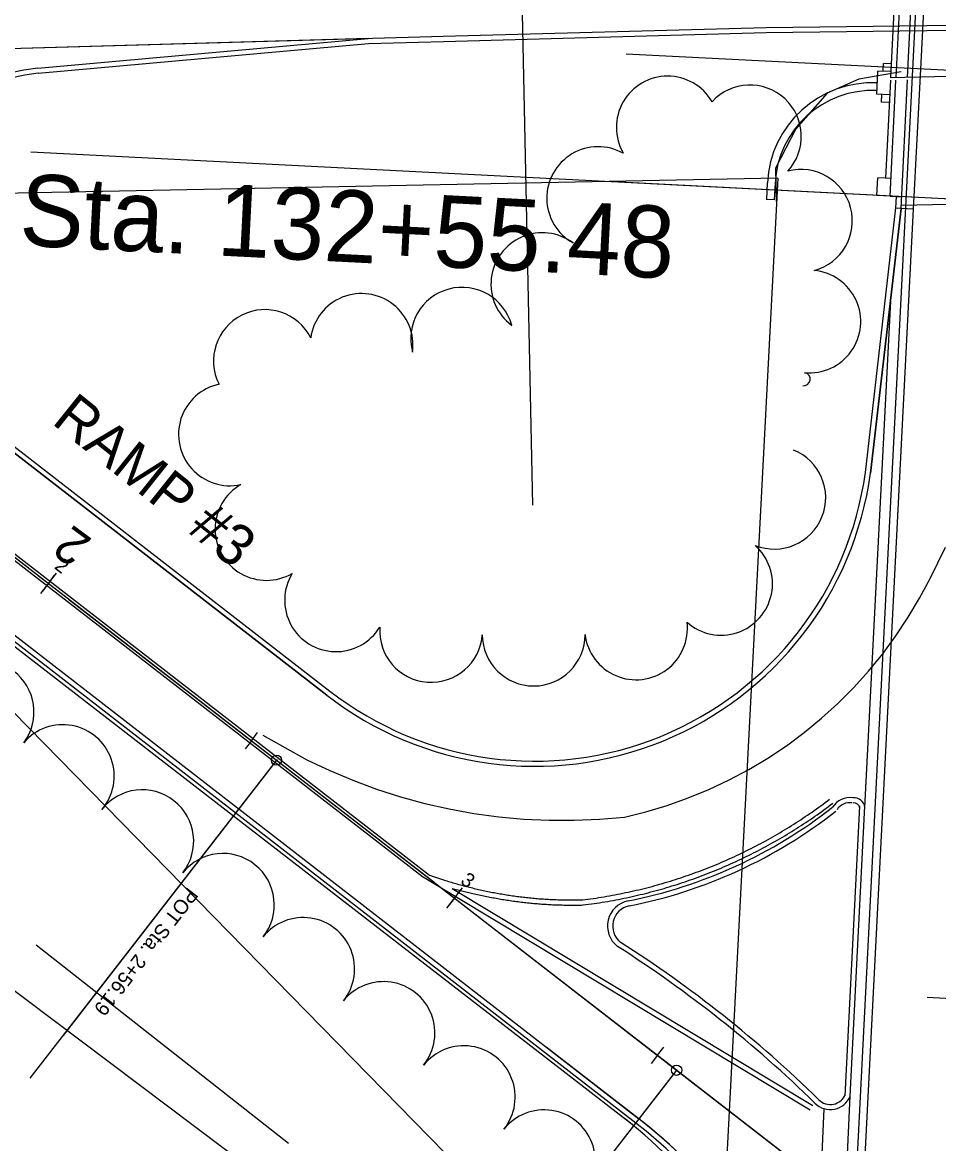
# Model space of a CAD drawing. Extents: x -25029 to 2274964, y -81170 to 687028.
# Drawn here: x -4191.7 to -4013.4, y -66657.3 to -66439 of the extents above; entities that cross this region are included whole.
import ezdxf

# ---------------------------------------------------------------- set-up
doc = ezdxf.new("R2010")
doc.units = 0
for name, color, linetype in [('81911BEA - RW_X_Fee_RW', 7, 'Continuous'), ('AP_X_Runway', 7, 'Continuous'), ('BD_X_Canopy', 7, 'Continuous'), ('BR_X_Rail_Object', 7, 'Continuous'), ('Default', 7, 'Continuous'), ('DIVISIONS', 7, 'Continuous'), ('DV_X_Corp_Line', 7, 'Continuous'), ('GE_X_CL_100', 7, 'Continuous'), ('GE_X_CL_20', 7, 'Continuous'), ('GK_Visualization', 7, 'Continuous'), ('PM_P_CL_Double_Solid', 7, 'Continuous'), ('PM_P_Yield_Line', 7, 'Continuous'), ('PV_X_Curb', 7, 'Continuous'), ('PV_X_EOP', 7, 'Continuous'), ('RD_X_GR_Rt', 7, 'Continuous'), ('TREES', 7, 'Continuous'), ('WALL', 7, 'Continuous')]:
    doc.layers.add(name, color=color, linetype=linetype)

msp = doc.modelspace()

# ---------------------------------------------------------------- linework, layer by layer
at = {"layer": '81911BEA - RW_X_Fee_RW'}
msp.add_line((-4044.67, -66469.26), (-4058.6, -66734.98), dxfattribs=at)
msp.add_lwpolyline([(-4044.67, -66469.26), (-4258.38, -66473.52), (-4520.55, -66478.74), (-4548.73, -66479.3)], dxfattribs=at)
at = {"layer": 'AP_X_Runway'}
for p, q in [((-4016.89, -66448.05), (-4015.32, -66417.26)), ((-4124.41, -66442.08), (-4378.12, -66449.36)), ((-4188.74, -66447.88), (-4124.41, -66442.08)), ((-4018.28, -66475.3), (-4016.89, -66448.05)), ((-4308.23, -66469.16), (-4071.75, -66652.45)), ((-4031.74, -66738.84), (-4018.28, -66475.3)), ((-4020.7, -66475.18), (-4026.65, -66526.73)), ((-4018.28, -66475.3), (-4020.7, -66475.18)), ((-4132.48, -66569.95), (-4207.07, -66512.14))]:
    msp.add_line(p, q, dxfattribs=at)
for centre, radius, start, end in [((-4185.02, -66483.68), 36, 95.9373, 232.2217), ((-4092.05, -66517.79), 66, 232.2217, 352.2129), ((-4133.02, -66731.48), 100, 5.1647, 52.2156)]:
    msp.add_arc(centre, radius, start, end, dxfattribs=at)
at = {"layer": 'BD_X_Canopy'}
for p, q in [((-4033.13, -66736.6), (-4009.6, -66275.87)), ((-4094.83, -66420.33), (-4092.48, -66532.98)), ((-3996.42, -66449.09), (-4074.19, -66445.12)), ((-3997.69, -66474.06), (-4075.46, -66470.09)), ((-4142.28, -66582.6), (-4190.28, -66644.53)), ((-4064.39, -66642.98), (-4082.43, -66629)), ((-4071.74, -66652.46), (-4089.78, -66638.48)), ((-4064.39, -66642.97), (-4112.39, -66704.89)), ((-4064.39, -66642.98), (-4071.74, -66652.46))]:
    msp.add_line(p, q, dxfattribs=at)
msp.add_arc((-4133, -66731.5), 100, 357.076, 52.2224, dxfattribs=at)
at = {"layer": 'BR_X_Rail_Object'}
for p, q in [((-4021.69, -66449.7), (-4018.63, -66388.11)), ((-4019.43, -66449.65), (-4016.37, -66388.06)), ((-4022.69, -66449.72), (-4021.18, -66419.36)), ((-4024.21, -66448.48), (-4024.14, -66446.98)), ((-4022.72, -66447.05), (-4024.14, -66446.98)), ((-4025.44, -66452.94), (-4025.21, -66448.43)), ((-4022.8, -66448.55), (-4025.21, -66448.43)), ((-3970.07, -66448.54), (-4022.86, -66449.72)), ((-4023.66, -66469.27), (-4022.72, -66450.22)), ((-4022.84, -66472.82), (-4021.71, -66450.2)), ((-4020.7, -66475.18), (-4019.46, -66450.15)), ((-4023.02, -66453.06), (-4025.44, -66452.94)), ((-4024.51, -66454.49), (-4024.44, -66452.99)), ((-4023.1, -66454.56), (-4024.51, -66454.49)), ((-4025.42, -66472.69), (-4025.24, -66469.19)), ((-4023.83, -66469.26), (-4025.24, -66469.19)), ((-4022.66, -66469.32), (-4023.83, -66469.26)), ((-4046.74, -66470.2), (-4046.9, -66473.45)), ((-4045.24, -66470.27), (-4045.4, -66473.52)), ((-4045.4, -66473.52), (-4046.9, -66473.45)), ((-4022.84, -66472.82), (-4025.42, -66472.69)), ((-4022.84, -66472.82), (-4020.59, -66472.93)), ((-4021.7, -66475.13), (-4021.59, -66472.88)), ((-4020.67, -66474.54), (-3973.76, -66473.56)), ((-4020.7, -66475.18), (-4021.7, -66475.13))]:
    msp.add_line(p, q, dxfattribs=at)
for radius in [20.5, 19]:
    msp.add_arc((-4026.26, -66471.22), radius, 87.404, 177.1527, dxfattribs=at)
at = {"layer": 'Default'}
for p, q in [((-4384.29, -66395.03), (-4008.53, -66686.26)), ((-4344.77, -66425.66), (-4008.53, -66686.26)), ((-4185.16, -66546.2), (-4188.22, -66550.15)), ((-4186.69, -66548.18), (-4186.69, -66548.18)), ((-4186.69, -66548.18), (-4186.69, -66548.18)), ((-4106.12, -66607.46), (-4109.18, -66611.41)), ((-4107.65, -66609.44), (-4107.65, -66609.44))]:
    msp.add_line(p, q, dxfattribs=at)
for points in [[(-4226.21, -66517.55), (-4190.64, -66545.11)], [(-4188.67, -66546.65), (-4184.72, -66549.71)], [(-4182.74, -66551.24), (-4147.17, -66578.81)], [(-4147.17, -66578.81), (-4111.6, -66606.38)], [(-4109.63, -66607.91), (-4105.68, -66610.97)], [(-4103.7, -66612.5), (-4068.13, -66640.07)], [(-4068.13, -66640.07), (-4032.57, -66667.64)]]:
    msp.add_lwpolyline(points, dxfattribs=at)
at = {"layer": 'DIVISIONS'}
for p, q in [((-4394.44, -66476.23), (-4058.29, -66729.01)), ((-4189.08, -66618.56), (-4139.92, -66657.16))]:
    msp.add_line(p, q, dxfattribs=at)
at = {"layer": 'DV_X_Corp_Line'}
msp.add_line((-4309.52, -66454.88), (-4101.95, -66666.75), dxfattribs=at)
at = {"layer": 'GE_X_CL_100'}
for p, q in [((-4002.69, -66473.81), (-4190.11, -66464.23)), ((-4216.09, -66525.4), (-4142.28, -66582.6)), ((-4142.28, -66582.6), (-4064.39, -66642.97)), ((-4005.62, -66629.34), (-4015.61, -66628.83)), ((-4064.39, -66642.97), (-4029.72, -66669.84))]:
    msp.add_line(p, q, dxfattribs=at)
msp.add_lwpolyline([(-4144.91, -66577.76), (-4136.36, -66582.52), (-4131.93, -66584.62), (-4127.41, -66586.52), (-4122.82, -66588.22), (-4118.16, -66589.72), (-4113.43, -66591.01), (-4108.66, -66592.09), (-4103.84, -66592.97), (-4098.99, -66593.62), (-4094.11, -66594.07), (-4089.22, -66594.3), (-4084.33, -66594.31), (-4079.44, -66594.11), (-4074.57, -66593.69), (-4070.36, -66592.66), (-4066.21, -66591.41), (-4062.12, -66589.96), (-4058.11, -66588.31), (-4054.18, -66586.46), (-4050.36, -66584.42), (-4046.63, -66582.2), (-4043.03, -66579.79), (-4039.55, -66577.21), (-4036.2, -66574.45), (-4032.99, -66571.54), (-4029.92, -66568.47), (-4027.02, -66565.25), (-4024.28, -66561.89), (-4021.71, -66558.4), (-4019.31, -66554.78), (-4017.09, -66551.06), (-4015.07, -66547.22), (-4012.05, -66541.15)], dxfattribs=at)
at = {"layer": 'GE_X_CL_20'}
for p, q in [((-4186.69, -66548.18), (-4187.92, -66549.76)), ((-4186.69, -66548.18), (-4185.47, -66546.6)), ((-4147.17, -66578.81), (-4148.4, -66580.39)), ((-4147.17, -66578.81), (-4145.95, -66577.23)), ((-4142.89, -66583.39), (-4183.82, -66636.2)), ((-4107.65, -66609.44), (-4108.88, -66611.02)), ((-4107.65, -66609.44), (-4106.43, -66607.86)), ((-4068.13, -66640.07), (-4066.91, -66638.49)), ((-4068.13, -66640.07), (-4069.36, -66641.65)), ((-4065.01, -66643.76), (-4106.66, -66697.49))]:
    msp.add_line(p, q, dxfattribs=at)
for centre in [(-4142.28, -66582.6), (-4064.39, -66642.97)]:
    msp.add_circle(centre, 1, dxfattribs=at)
at = {"layer": 'GK_Visualization'}
for p, q in [((-4216.09, -66525.4), (-4142.28, -66582.6)), ((-4142.35, -66582.67), (-4142.21, -66582.53)), ((-4142.35, -66582.53), (-4142.21, -66582.67)), ((-4142.28, -66582.6), (-4064.39, -66642.97)), ((-4064.46, -66643.03), (-4064.33, -66642.9)), ((-4064.46, -66642.9), (-4064.33, -66643.03)), ((-4064.39, -66642.97), (-4029.72, -66669.84))]:
    msp.add_line(p, q, dxfattribs=at)
at = {"layer": 'PM_P_CL_Double_Solid'}
for p, q in [((-4233.04, -66512.89), (-4113.88, -66605.24)), ((-4232.3, -66512.2), (-4112.53, -66605.02)), ((-4113.88, -66605.24), (-4038.43, -66650.71)), ((-4108.1, -66607.56), (-4037.91, -66649.86))]:
    msp.add_line(p, q, dxfattribs=at)
for points in [[(-4082.71, -66609.8), (-4082.18, -66609.74), (-4081.66, -66609.67), (-4081.13, -66609.6), (-4080.61, -66609.52), (-4080.08, -66609.44), (-4079.56, -66609.36), (-4079.03, -66609.28), (-4078.51, -66609.19), (-4077.98, -66609.1), (-4077.46, -66609.01), (-4076.94, -66608.92), (-4076.42, -66608.82), (-4075.9, -66608.72), (-4075.38, -66608.62), (-4074.86, -66608.51), (-4074.34, -66608.4), (-4073.82, -66608.29), (-4073.3, -66608.18), (-4072.78, -66608.06), (-4072.26, -66607.94), (-4071.75, -66607.82), (-4071.23, -66607.7), (-4070.72, -66607.57), (-4070.2, -66607.44), (-4069.69, -66607.3), (-4069.17, -66607.17), (-4068.66, -66607.03), (-4068.15, -66606.89), (-4067.64, -66606.74), (-4067.13, -66606.6), (-4066.62, -66606.45), (-4066.11, -66606.3), (-4065.6, -66606.14), (-4065.1, -66605.98), (-4064.59, -66605.82), (-4064.09, -66605.66), (-4063.58, -66605.49), (-4063.08, -66605.33), (-4062.58, -66605.15), (-4062.07, -66604.98), (-4061.57, -66604.8), (-4061.07, -66604.62), (-4060.58, -66604.44), (-4060.08, -66604.26), (-4059.58, -66604.07), (-4059.09, -66603.88), (-4058.59, -66603.69), (-4058.1, -66603.49), (-4057.61, -66603.3), (-4057.11, -66603.1), (-4056.62, -66602.89), (-4056.13, -66602.69), (-4055.65, -66602.48), (-4055.16, -66602.27), (-4054.67, -66602.06), (-4054.19, -66601.84), (-4053.7, -66601.62), (-4053.22, -66601.4), (-4052.74, -66601.18), (-4052.26, -66600.95), (-4051.78, -66600.72), (-4051.3, -66600.49), (-4050.83, -66600.26), (-4050.35, -66600.02), (-4049.88, -66599.78), (-4049.4, -66599.54), (-4048.93, -66599.3), (-4048.46, -66599.05), (-4047.99, -66598.8), (-4047.53, -66598.55), (-4047.06, -66598.29), (-4046.6, -66598.04), (-4046.13, -66597.78), (-4045.67, -66597.52), (-4045.21, -66597.25), (-4044.75, -66596.99), (-4044.29, -66596.72), (-4043.84, -66596.45), (-4043.38, -66596.17), (-4042.93, -66595.9), (-4042.48, -66595.62), (-4042.03, -66595.34), (-4041.58, -66595.05), (-4041.13, -66594.77), (-4040.69, -66594.48), (-4040.24, -66594.19), (-4039.8, -66593.9), (-4039.36, -66593.6), (-4038.92, -66593.3), (-4038.48, -66593.01), (-4038.04, -66592.7), (-4037.61, -66592.4), (-4037.18, -66592.09), (-4036.74, -66591.78), (-4036.31, -66591.47), (-4035.89, -66591.16), (-4035.46, -66590.84), (-4035.04, -66590.52), (-4034.61, -66590.2)], [(-4082.59, -66610.8), (-4082.06, -66610.73), (-4081.52, -66610.66), (-4080.99, -66610.59), (-4080.46, -66610.51), (-4079.93, -66610.43), (-4079.4, -66610.35), (-4078.87, -66610.27), (-4078.34, -66610.18), (-4077.81, -66610.09), (-4077.29, -66610), (-4076.76, -66609.9), (-4076.23, -66609.8), (-4075.71, -66609.7), (-4075.18, -66609.6), (-4074.65, -66609.49), (-4074.13, -66609.38), (-4073.6, -66609.27), (-4073.08, -66609.15), (-4072.56, -66609.04), (-4072.04, -66608.92), (-4071.51, -66608.79), (-4070.99, -66608.67), (-4070.47, -66608.54), (-4069.95, -66608.41), (-4069.43, -66608.27), (-4068.92, -66608.13), (-4068.4, -66607.99), (-4067.88, -66607.85), (-4067.37, -66607.71), (-4066.85, -66607.56), (-4066.34, -66607.41), (-4065.82, -66607.25), (-4065.31, -66607.1), (-4064.8, -66606.94), (-4064.29, -66606.78), (-4063.78, -66606.61), (-4063.27, -66606.44), (-4062.76, -66606.27), (-4062.25, -66606.1), (-4061.74, -66605.92), (-4061.24, -66605.75), (-4060.73, -66605.57), (-4060.23, -66605.38), (-4059.73, -66605.2), (-4059.23, -66605.01), (-4058.73, -66604.81), (-4058.23, -66604.62), (-4057.73, -66604.42), (-4057.23, -66604.22), (-4056.73, -66604.02), (-4056.24, -66603.82), (-4055.74, -66603.61), (-4055.25, -66603.4), (-4054.76, -66603.19), (-4054.27, -66602.97), (-4053.78, -66602.75), (-4053.29, -66602.53), (-4052.8, -66602.31), (-4052.32, -66602.08), (-4051.83, -66601.85), (-4051.35, -66601.62), (-4050.86, -66601.39), (-4050.38, -66601.15), (-4049.9, -66600.91), (-4049.42, -66600.67), (-4048.95, -66600.43), (-4048.47, -66600.18), (-4048, -66599.93), (-4047.52, -66599.68), (-4047.05, -66599.43), (-4046.58, -66599.17), (-4046.11, -66598.91), (-4045.64, -66598.65), (-4045.18, -66598.39), (-4044.71, -66598.12), (-4044.25, -66597.85), (-4043.79, -66597.58), (-4043.32, -66597.31), (-4042.87, -66597.03), (-4042.41, -66596.75), (-4041.95, -66596.47), (-4041.5, -66596.19), (-4041.04, -66595.9), (-4040.59, -66595.61), (-4040.14, -66595.32), (-4039.69, -66595.03), (-4039.24, -66594.73), (-4038.8, -66594.43), (-4038.36, -66594.13), (-4037.91, -66593.83), (-4037.47, -66593.52), (-4037.03, -66593.22), (-4036.6, -66592.91), (-4036.16, -66592.59), (-4035.73, -66592.28), (-4035.29, -66591.96), (-4034.86, -66591.64), (-4034.43, -66591.32), (-4034.01, -66591)], [(-4112.53, -66605.02), (-4109.4, -66606.02), (-4109.11, -66606.11), (-4108.82, -66606.2), (-4108.53, -66606.29), (-4108.23, -66606.38), (-4107.94, -66606.46), (-4107.65, -66606.55), (-4107.36, -66606.63), (-4107.06, -66606.72), (-4106.77, -66606.8), (-4106.48, -66606.88), (-4106.18, -66606.96), (-4105.89, -66607.04), (-4105.59, -66607.12), (-4105.3, -66607.2), (-4105, -66607.27), (-4104.71, -66607.35), (-4104.41, -66607.42), (-4104.12, -66607.49), (-4103.82, -66607.56), (-4103.52, -66607.63), (-4103.23, -66607.7), (-4102.93, -66607.77), (-4102.63, -66607.84), (-4102.33, -66607.91), (-4102.04, -66607.97), (-4101.74, -66608.03), (-4101.44, -66608.1), (-4101.14, -66608.16), (-4100.84, -66608.22), (-4100.54, -66608.28), (-4100.24, -66608.34), (-4099.94, -66608.39), (-4099.65, -66608.45), (-4099.35, -66608.51), (-4099.05, -66608.56), (-4098.75, -66608.61), (-4098.44, -66608.66), (-4098.14, -66608.71), (-4097.84, -66608.76), (-4097.54, -66608.81), (-4097.24, -66608.86), (-4096.94, -66608.9), (-4096.64, -66608.95), (-4096.34, -66608.99), (-4096.04, -66609.04), (-4095.73, -66609.08), (-4095.43, -66609.12), (-4095.13, -66609.16), (-4094.83, -66609.2), (-4094.52, -66609.23), (-4094.22, -66609.27), (-4093.92, -66609.3), (-4093.62, -66609.34), (-4093.31, -66609.37), (-4093.01, -66609.4), (-4092.71, -66609.43), (-4092.4, -66609.46), (-4092.1, -66609.49), (-4091.8, -66609.52), (-4091.49, -66609.54), (-4091.19, -66609.57), (-4090.88, -66609.59), (-4090.58, -66609.61), (-4090.28, -66609.63), (-4089.97, -66609.65), (-4089.67, -66609.67), (-4089.36, -66609.69), (-4089.06, -66609.71), (-4088.75, -66609.72), (-4088.45, -66609.74), (-4088.15, -66609.75), (-4087.84, -66609.76), (-4087.54, -66609.77), (-4087.23, -66609.78), (-4086.93, -66609.79), (-4086.62, -66609.8), (-4086.32, -66609.81), (-4086.01, -66609.81), (-4085.71, -66609.82), (-4085.4, -66609.82), (-4085.1, -66609.82), (-4084.79, -66609.82), (-4084.49, -66609.82), (-4084.18, -66609.82), (-4083.88, -66609.82), (-4083.57, -66609.82), (-4083.27, -66609.81), (-4082.97, -66609.81), (-4082.66, -66609.8)], [(-4108.1, -66607.56), (-4104.05, -66608.54), (-4103.75, -66608.61), (-4103.45, -66608.68), (-4103.15, -66608.75), (-4102.85, -66608.82), (-4102.55, -66608.88), (-4102.25, -66608.95), (-4101.95, -66609.01), (-4101.64, -66609.08), (-4101.34, -66609.14), (-4101.04, -66609.2), (-4100.74, -66609.26), (-4100.43, -66609.32), (-4100.13, -66609.38), (-4099.83, -66609.43), (-4099.52, -66609.49), (-4099.22, -66609.54), (-4098.92, -66609.6), (-4098.61, -66609.65), (-4098.31, -66609.7), (-4098, -66609.75), (-4097.7, -66609.8), (-4097.39, -66609.85), (-4097.09, -66609.89), (-4096.78, -66609.94), (-4096.48, -66609.98), (-4096.17, -66610.03), (-4095.87, -66610.07), (-4095.56, -66610.11), (-4095.26, -66610.15), (-4094.95, -66610.19), (-4094.64, -66610.23), (-4094.34, -66610.26), (-4094.03, -66610.3), (-4093.72, -66610.33), (-4093.42, -66610.36), (-4093.11, -66610.4), (-4092.8, -66610.43), (-4092.5, -66610.46), (-4092.19, -66610.48), (-4091.88, -66610.51), (-4091.57, -66610.54), (-4091.27, -66610.56), (-4090.96, -66610.59), (-4090.65, -66610.61), (-4090.34, -66610.63), (-4090.04, -66610.65), (-4089.73, -66610.67), (-4089.42, -66610.69), (-4089.11, -66610.71), (-4088.8, -66610.72), (-4088.5, -66610.74), (-4088.19, -66610.75), (-4087.88, -66610.76), (-4087.57, -66610.77), (-4087.26, -66610.78), (-4086.95, -66610.79), (-4086.65, -66610.8), (-4086.34, -66610.81), (-4086.03, -66610.81), (-4085.72, -66610.82), (-4085.41, -66610.82), (-4085.1, -66610.82), (-4084.8, -66610.82), (-4084.49, -66610.82), (-4084.18, -66610.82), (-4083.87, -66610.82), (-4083.56, -66610.82), (-4083.25, -66610.81), (-4082.94, -66610.81), (-4082.64, -66610.8)]]:
    msp.add_lwpolyline(points, dxfattribs=at)
at = {"layer": 'PM_P_Yield_Line'}
msp.add_line((-4035.72, -66650.46), (-4037.94, -66700.47), dxfattribs=at)
at = {"layer": 'PV_X_Curb'}
for p, q in [((-4188.65, -66448.87), (-4124.35, -66443.08)), ((-4124.35, -66443.08), (-4109.8, -66442.66)), ((-4308.84, -66469.95), (-4072.36, -66653.24)), ((-4027.65, -66526.62), (-4021.7, -66475.07)), ((-4206.46, -66511.35), (-4131.87, -66569.16)), ((-4031.61, -66647.95), (-4028.73, -66591.54))]:
    msp.add_line(p, q, dxfattribs=at)
msp.add_lwpolyline([(-4109.8, -66442.66), (-4046.97, -66440.93), (-3968.85, -66439.97)], dxfattribs=at)
for centre, radius, start, end in [((-4185.02, -66483.68), 35, 95.9373, 232.2217), ((-4092.05, -66517.79), 65, 232.2217, 352.2129), ((-4030.68, -66593.82), 2.94, 81.3623, 148.1253), ((-4029.9, -66592.11), 1.19, 8.4467, 94.8754), ((-4092.05, -66517.79), 95, 281.1789, 308.1156), ((-4072.85, -66614.91), 4, 101.2435, 232.2217), ((-4205.65, -66821.79), 241.86, 45.7148, 57.407), ((-4034.48, -66646.5), 3.15, 223.6575, 338.7016), ((-4133.01, -66731.49), 99, 5.1647, 52.2156)]:
    msp.add_arc(centre, radius, start, end, dxfattribs=at)
at = {"layer": 'PV_X_EOP'}
for p, q in [((-4188.74, -66447.88), (-4124.41, -66442.08)), ((-4308.23, -66469.16), (-4071.75, -66652.45)), ((-4026.65, -66526.73), (-4020.7, -66475.18)), ((-4027.74, -66591.79), (-4022.64, -66491.95)), ((-4207.07, -66512.14), (-4132.48, -66569.95)), ((-4030.61, -66648.01), (-4027.73, -66591.59)), ((-4033.76, -66719.2), (-4030.61, -66648.01))]:
    msp.add_line(p, q, dxfattribs=at)
for points in [[(-4109.82, -66441.66), (-4046.99, -66439.93), (-3968.86, -66438.97)], [(-4369.97, -66449.01), (-4109.82, -66441.66)]]:
    msp.add_lwpolyline(points, dxfattribs=at)
for centre, radius, start, end in [((-4185.02, -66483.68), 36, 95.9373, 232.2217), ((-4092.05, -66517.79), 66, 232.2217, 352.2129), ((-4092.05, -66517.79), 94, 281.1789, 308.1156), ((-4030.68, -66593.82), 3.94, 81.3623, 148.1253), ((-4029.9, -66592.11), 2.19, 8.4467, 94.8754), ((-4072.85, -66614.91), 5, 101.2435, 232.2217), ((-4205.65, -66821.79), 240.86, 45.7148, 57.407), ((-4034.48, -66646.5), 4.15, 223.6575, 338.7016), ((-4133.01, -66731.49), 100, 5.1647, 52.2156)]:
    msp.add_arc(centre, radius, start, end, dxfattribs=at)
at = {"layer": 'RD_X_GR_Rt'}
for p, q in [((-4224.57, -66536.22), (-4150.68, -66593.43)), ((-4150.68, -66593.43), (-4072.73, -66653.75))]:
    msp.add_line(p, q, dxfattribs=at)
msp.add_arc((-4142.13, -66737.24), 108.52, 23.8231, 51.3485, dxfattribs=at)
at = {"layer": 'TREES'}
for centre, radius, start, end in [((-4066.13, -66459.42), 10, 30.1773, 210.1773), ((-4050.13, -66461.16), 10, 317.4062, 137.4062), ((-4079.67, -66473.17), 10, 60.7127, 240.7127), ((-4040.19, -66477.59), 10, 284.9122, 104.9122), ((-4090.53, -66489.92), 10, 53.3445, 233.3445), ((-4038.56, -66497.21), 10, 264.631, 84.631), ((-4106.16, -66500.54), 10, 15.0837, 195.0837), ((-4125.72, -66501.75), 10, 352.017, 172.017), ((-4144.54, -66504.88), 10, 26.8399, 206.8399), ((-4039.67, -66508.43), 1.28, 261.8587, 81.8587), ((-4151.35, -66519.17), 10, 102.1892, 282.1892), ((-4045.38, -66531.5), 10, 248.0697, 68.0697), ((-4144.23, -66537.59), 10, 120.1104, 300.1104), ((-4055.74, -66548.27), 10, 228.5305, 48.5305), ((-4130.69, -66551.47), 10, 148.4678, 328.4678), ((-4112.19, -66557.44), 10, 175.784, 355.784), ((-4072.29, -66556.95), 10, 186.8258, 6.8258), ((-4092.22, -66558.16), 10, 180.102, 0.102), ((-4199.49, -66573.22), 10, 323.2977, 143.2977), ((-4183.87, -66585.7), 10, 319.4273, 139.4273), ((-4168.4, -66598.37), 10, 321.9356, 141.9356), ((-4152.71, -66610.77), 10, 321.4311, 141.4311), ((-4137.08, -66623.24), 10, 321.3873, 141.3873), ((-4121.45, -66635.72), 10, 321.3873, 141.3873), ((-4105.82, -66648.21), 10, 321.3873, 141.3873), ((-4197.91, -66655.79), 10, 150.2077, 330.2077), ((-4090.2, -66660.69), 10, 321.3873, 141.3873)]:
    msp.add_arc(centre, radius, start, end, dxfattribs=at)
at = {"layer": 'WALL'}
msp.add_lwpolyline([(-4020.71, -66448.61), (-4028.93, -66449.99), (-4035.12, -66452.76), (-4041.19, -66459.68), (-4045.16, -66467.31), (-4045.05, -66473.84)], dxfattribs=at)

# ---------------------------------------------------------------- texts
at = {"layer": 'Default'}
for s, height, rotation, p in [('RAMP #3', 8, 321.3589, (-4186.25, -66516.94)), ('2', 7, 143.4417, (-4177.94, -66539.71))]:
    msp.add_text(s, height=height, rotation=rotation, dxfattribs=at).set_placement(p)
at = {"layer": 'GE_X_CL_100'}
msp.add_text('Sta. 132+55.48', height=14, rotation=357.076, dxfattribs=at).set_placement((-4192.51, -66482.36))
at = {"layer": 'GE_X_CL_20'}
for s, rotation, p in [('2', 322.2217, (-4185.68, -66545.17)), ('3', 322.2217, (-4106.67, -66606.41)), ('POT Sta. 2+56.19', 232.2217, (-4159.55, -66607.17))]:
    msp.add_text(s, height=2.8, rotation=rotation, dxfattribs=at).set_placement(p)
at = {"layer": 'GK_Visualization'}
for s, p in [('89', (-4142.28, -66582.6)), ('90', (-4064.39, -66642.97))]:
    msp.add_text(s, height=0.14, dxfattribs=at).set_placement(p)

doc.saveas('drawing.dxf')
